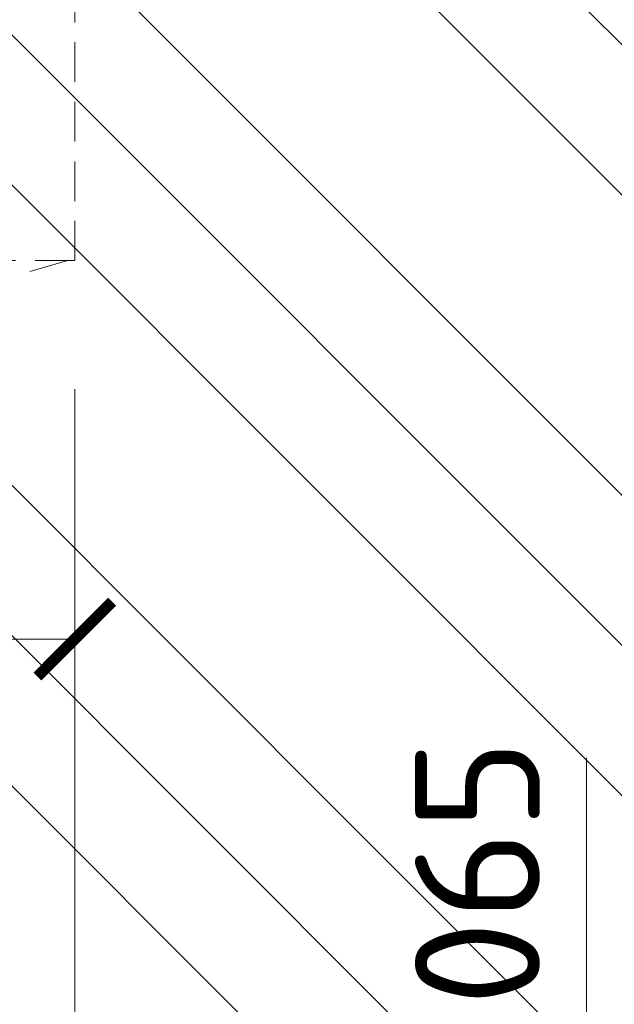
# Model space of a CAD drawing. Header units: millimetres. Extents: x -725694 to 5289369, y -1488057 to 2187451.
# Tile 203 of 656: x 219806 to 220282, y -2222 to -1434. Entities that reach past the tile are written whole.
import ezdxf
from ezdxf.enums import TextEntityAlignment as Align

# ---------------------------------------------------------------- set-up
doc = ezdxf.new("R2010")
doc.units = ezdxf.units.MM
doc.linetypes.add('HIDDEN', pattern=[9.525, 6.35, -3.175])
doc.layers.get('Defpoints').update_dxf_attribs({"color": 8})
doc.layers.add('_____detaily', color=1, linetype='Continuous')
for name, color, linetype, lineweight in [('A99_N_koty-200', 5, 'Continuous', 5), ('A99_N_koty-200 @ 200', 5, 'Continuous', 5), ('A99_N_koty-200 @ 50 (2)', 5, 'Continuous', 5), ('A99_N_koty-50-vysk', 160, 'Continuous', 9), ('A99_N_sraf', 252, 'Continuous', 0), ('A99_N_sraf @ 200 VP1', 252, 'Continuous', 0), ('A99_N_sraf @ 200 VP10', 252, 'Continuous', 0), ('A99_N_sraf @ 200 VP11', 252, 'Continuous', 0), ('A99_N_sraf @ 200 VP12', 252, 'Continuous', 0), ('A99_N_sraf @ 200 VP13', 252, 'Continuous', 0), ('A99_N_sraf @ 200 VP14', 252, 'Continuous', 0), ('A99_N_sraf @ 200 VP2', 252, 'Continuous', 0), ('A99_N_sraf @ 200 VP3', 252, 'Continuous', 0), ('A99_N_sraf @ 200 VP4', 252, 'Continuous', 0), ('A99_N_sraf @ 200 VP5', 252, 'Continuous', 0), ('A99_N_sraf @ 200 VP6', 252, 'Continuous', 0), ('A99_N_sraf @ 200 VP7', 252, 'Continuous', 0), ('A99_N_sraf @ 200 VP8', 252, 'Continuous', 0), ('A99_N_sraf @ 200 VP9', 252, 'Continuous', 0), ('A99_N_sraf @ 200 VPModel', 252, 'Continuous', 0), ('A99_N_sraf @ 50 (1)', 252, 'Continuous', 0), ('A99_S_sraf', 252, 'Continuous', 9)]:
    doc.layers.add(name, color=color, linetype=linetype, lineweight=lineweight)
doc.styles.add('A99_kota', font='isocpeur.ttf', dxfattribs={"height": 2})
doc.dimstyles.new('A99_kota_200 new', dxfattribs={"dimscale": 200, "dimtxt": 2, "dimasz": 1.2, "dimexe": 0.5, "dimexo": 1.5, "dimgap": 0.3, "dimtad": 1, "dimdec": 0, "dimzin": 3, "dimdsep": 46, "dimtxsty": 'A99_kota', "dimblk": 'ARCHTICK', "dimcen": 2.5, "dimazin": 2, "dimtfac": 0.75, "dimtdec": 0, "dimtmove": 2, "dimatfit": 0, "dimfxl": 0, "dimtolj": 1, "dimtzin": 0, "dimlwd": 5, "dimlwe": 5, "dimarcsym": 0})
pattern_1 = [(135, (0, -1017000), (-56.5685425, 2e-13), [20, -60]), (225, (-28.284, -1016957.574), (-2e-13, -56.5685425), [20, -60])]
pattern_2 = [(45, (-1017000, -2e-10), (2e-13, 56.5685425), [20, -60]), (135, (-1016957.574, 28.284), (-56.5685425, 2e-13), [20, -60])]

# ---------------------------------------------------------------- blocks, each defined once
blk = doc.blocks.new('_ArchTick')
at = {"color": 0, "linetype": 'ByBlock', "const_width": 0.15}
blk.add_lwpolyline([(-0.5, -0.5), (0.5, 0.5)], dxfattribs=at)
blk = doc.blocks.new('*D4404')
at = {"layer": 'A99_N_koty-200', "color": 0, "linetype": 'Continuous', "lineweight": 5, "transparency": 16777216}
for p, q in [((219030, -1730), (219030, -1955)), ((219850, -1730), (219850, -1955)), ((219030, -1930), (219850, -1930))]:
    blk.add_line(p, q, dxfattribs=at)
at = {"layer": 'Defpoints', "color": 0, "linetype": 'Continuous', "lineweight": 0, "transparency": 16777216}
for p in [(219030, -950), (219850, -1627), (219850, -1930)]:
    blk.add_point(p, dxfattribs=at)
at = {"layer": 'A99_N_koty-200', "color": 0, "linetype": 'Continuous', "lineweight": 5, "transparency": 16777216, "xscale": 60, "yscale": 60, "zscale": 60, "rotation": 180}
blk.add_blockref('_ArchTick', (219030, -1930), dxfattribs=at)
at = {"layer": 'A99_N_koty-200', "color": 0, "linetype": 'Continuous', "lineweight": 5, "transparency": 16777216, "xscale": 60, "yscale": 60, "zscale": 60}
blk.add_blockref('_ArchTick', (219850, -1930), dxfattribs=at)
at = {"layer": 'A99_N_koty-200', "color": 0, "linetype": 'Continuous', "transparency": 16777216, "insert": (219445.7, -2008.2), "char_height": 100, "attachment_point": 5, "rotation": 180, "style": 'A99_kota'}
blk.add_mtext('\\A1;1000', dxfattribs=at)
blk = doc.blocks.new('*D4405')
at = {"layer": 'A99_N_koty-200', "color": 0, "linetype": 'Continuous', "lineweight": 5, "transparency": 16777216}
for p, q in [((219030, -1625), (219030, -2525)), ((219850, -1927), (219850, -2525)), ((219030, -2425), (219850, -2425))]:
    blk.add_line(p, q, dxfattribs=at)
at = {"layer": 'Defpoints', "color": 0, "linetype": 'Continuous', "lineweight": 0, "transparency": 16777216}
for p in [(219030, -950), (219850, -1627), (219850, -2425)]:
    blk.add_point(p, dxfattribs=at)
at = {"layer": 'A99_N_koty-200', "color": 0, "linetype": 'Continuous', "lineweight": 5, "transparency": 16777216, "xscale": 240, "yscale": 240, "zscale": 240, "rotation": 180}
blk.add_blockref('_ArchTick', (219030, -2425), dxfattribs=at)
at = {"layer": 'A99_N_koty-200', "color": 0, "linetype": 'Continuous', "lineweight": 5, "transparency": 16777216, "xscale": 240, "yscale": 240, "zscale": 240}
blk.add_blockref('_ArchTick', (219850, -2425), dxfattribs=at)
at = {"layer": 'A99_N_koty-200', "color": 0, "linetype": 'Continuous', "transparency": 16777216, "insert": (219507.5, -2685), "char_height": 400, "attachment_point": 5, "rotation": 180, "style": 'A99_kota'}
blk.add_mtext('\\A1;1000', dxfattribs=at)
blk = doc.blocks.new('*U454')
at = {"color": 0, "linetype": 'ByBlock', "lineweight": -2}
blk.add_line((-3, 0), (7, 0), dxfattribs=at)
for points in [[(-1.75, -1.75), (0, 0), (1.75, -1.75)], [(0, 0), (0, -8.2), (0, -8.2), (7.5, -8.2)]]:
    blk.add_lwpolyline(points, dxfattribs=at)
at = {"color": 0, "linetype": 'ByBlock', "lineweight": -2, "style": 'A99_kota'}
for tag, p in [('VYSKA', (7.8, -5.45)), ('POPIS', (7, -8.7))]:
    blk.add_attdef(tag, text='', height=2, dxfattribs=at).set_placement(p, align=Align.TOP_RIGHT)
blk = doc.blocks.new('*U6584')
at = {"layer": 'A99_N_sraf @ 200 VP1', "linetype": 'Continuous', "lineweight": 0}
h = blk.add_hatch(dxfattribs=at)
h.set_pattern_fill('ZEM_NASYPANA', color=1, scale=0.1, style=2)
h.set_pattern_definition(pattern_1)
h.paths.add_polyline_path([(219910.28, -1279.61), (219850, -970), (219300.72, -970), (219315.14, -1450.56)])
at = {"layer": 'A99_N_sraf @ 200 VP10', "linetype": 'Continuous', "lineweight": 0}
h = blk.add_hatch(dxfattribs=at)
h.set_pattern_fill('ZEM_NASYPANA', color=1, scale=0.1, style=2)
h.set_pattern_definition(pattern_1)
h.paths.add_polyline_path([(219910.28, -1279.61), (219850, -970), (219300.72, -970), (219315.14, -1450.56)])
at = {"layer": 'A99_N_sraf @ 200 VP11', "linetype": 'Continuous', "lineweight": 0}
h = blk.add_hatch(dxfattribs=at)
h.set_pattern_fill('ZEM_NASYPANA', color=1, scale=0.1, style=2)
h.set_pattern_definition(pattern_1)
h.paths.add_polyline_path([(219910.28, -1279.61), (219850, -970), (219300.72, -970), (219315.14, -1450.56)])
at = {"layer": 'A99_N_sraf @ 200 VP12', "linetype": 'Continuous', "lineweight": 0}
h = blk.add_hatch(dxfattribs=at)
h.set_pattern_fill('ZEM_NASYPANA', color=1, scale=0.1, style=2)
h.set_pattern_definition(pattern_1)
h.paths.add_polyline_path([(219910.28, -1279.61), (219850, -970), (219300.72, -970), (219315.14, -1450.56)])
at = {"layer": 'A99_N_sraf @ 200 VP13', "linetype": 'Continuous', "lineweight": 0}
h = blk.add_hatch(dxfattribs=at)
h.set_pattern_fill('ZEM_NASYPANA', color=1, scale=0.1, style=2)
h.set_pattern_definition(pattern_2)
h.paths.add_polyline_path([(219910.28, -1279.61), (219850, -970), (219300.72, -970), (219315.14, -1450.56)])
at = {"layer": 'A99_N_sraf @ 200 VP14', "linetype": 'Continuous', "lineweight": 0}
h = blk.add_hatch(dxfattribs=at)
h.set_pattern_fill('ZEM_NASYPANA', color=1, scale=0.1, style=2)
h.set_pattern_definition(pattern_1)
h.paths.add_polyline_path([(219910.28, -1279.61), (219850, -970), (219300.72, -970), (219315.14, -1450.56)])
at = {"layer": 'A99_N_sraf @ 200 VP2', "linetype": 'Continuous', "lineweight": 0}
h = blk.add_hatch(dxfattribs=at)
h.set_pattern_fill('ZEM_NASYPANA', color=1, scale=0.1, style=2)
h.set_pattern_definition(pattern_1)
h.paths.add_polyline_path([(219910.28, -1279.61), (219850, -970), (219300.72, -970), (219315.14, -1450.56)])
at = {"layer": 'A99_N_sraf @ 200 VP3', "linetype": 'Continuous', "lineweight": 0}
h = blk.add_hatch(dxfattribs=at)
h.set_pattern_fill('ZEM_NASYPANA', color=1, scale=0.1, style=2)
h.set_pattern_definition(pattern_1)
h.paths.add_polyline_path([(219910.28, -1279.61), (219850, -970), (219300.72, -970), (219315.14, -1450.56)])
at = {"layer": 'A99_N_sraf @ 200 VP4', "linetype": 'Continuous', "lineweight": 0}
h = blk.add_hatch(dxfattribs=at)
h.set_pattern_fill('ZEM_NASYPANA', color=1, scale=0.1, style=2)
h.set_pattern_definition(pattern_1)
h.paths.add_polyline_path([(219910.28, -1279.61), (219850, -970), (219300.72, -970), (219315.14, -1450.56)])
at = {"layer": 'A99_N_sraf @ 200 VP5', "linetype": 'Continuous', "lineweight": 0}
h = blk.add_hatch(dxfattribs=at)
h.set_pattern_fill('ZEM_NASYPANA', color=1, scale=0.1, style=2)
h.set_pattern_definition(pattern_2)
h.paths.add_polyline_path([(219910.28, -1279.61), (219850, -970), (219300.72, -970), (219315.14, -1450.56)])
at = {"layer": 'A99_N_sraf @ 200 VP6', "linetype": 'Continuous', "lineweight": 0}
h = blk.add_hatch(dxfattribs=at)
h.set_pattern_fill('ZEM_NASYPANA', color=1, scale=0.1, style=2)
h.set_pattern_definition(pattern_2)
h.paths.add_polyline_path([(219910.28, -1279.61), (219850, -970), (219300.72, -970), (219315.14, -1450.56)])
at = {"layer": 'A99_N_sraf @ 200 VP7', "linetype": 'Continuous', "lineweight": 0}
h = blk.add_hatch(dxfattribs=at)
h.set_pattern_fill('ZEM_NASYPANA', color=1, scale=0.1, style=2)
h.set_pattern_definition(pattern_1)
h.paths.add_polyline_path([(219910.28, -1279.61), (219850, -970), (219300.72, -970), (219315.14, -1450.56)])
at = {"layer": 'A99_N_sraf @ 200 VP8', "linetype": 'Continuous', "lineweight": 0}
h = blk.add_hatch(dxfattribs=at)
h.set_pattern_fill('ZEM_NASYPANA', color=1, scale=0.1, style=2)
h.set_pattern_definition(pattern_1)
h.paths.add_polyline_path([(219910.28, -1279.61), (219850, -970), (219300.72, -970), (219315.14, -1450.56)])
at = {"layer": 'A99_N_sraf @ 200 VP9', "linetype": 'Continuous', "lineweight": 0}
h = blk.add_hatch(dxfattribs=at)
h.set_pattern_fill('ZEM_NASYPANA', color=1, scale=0.1, style=2)
h.set_pattern_definition(pattern_1)
h.paths.add_polyline_path([(219910.28, -1279.61), (219850, -970), (219300.72, -970), (219315.14, -1450.56)])
at = {"layer": 'A99_N_sraf @ 200 VPModel', "linetype": 'Continuous', "lineweight": 0}
h = blk.add_hatch(dxfattribs=at)
h.set_pattern_fill('ZEM_NASYPANA', color=1, scale=0.1, style=2)
h.set_pattern_definition(pattern_1)
h.paths.add_polyline_path([(219910.28, -1279.61), (219850, -970), (219300.72, -970), (219315.14, -1450.56)])
at = {"layer": 'A99_N_sraf @ 50 (1)', "linetype": 'Continuous', "lineweight": 0}
h = blk.add_hatch(dxfattribs=at)
h.set_pattern_fill('ZEM_NASYPANA', color=1, scale=0.1, style=2)
h.set_pattern_definition([(135, (0, -254250), (-14.14213562, 5e-14), [5, -15]), (225, (-7.071, -254239.393), (-5e-14, -14.14213562), [5, -15])])
h.paths.add_polyline_path([(219910.28, -1279.61), (219850, -970), (219300.72, -970), (219315.14, -1450.56)])
blk = doc.blocks.new('*U5998')
at = {"layer": 'A99_N_koty-200 @ 200', "linetype": 'Continuous'}
dim = blk.add_linear_dim(base=(219850, -2425), p1=(219030, -950), p2=(219850, -1627), angle=180, text='1000', dimstyle='A99_kota_200 new', override={"dimscale": 200, "dimtix": 1, "dimtofl": 1, "dimtmove": 2, "dimatfit": 0}, dxfattribs=at)
dim.commit()
dim.dimension.update_dxf_attribs({"geometry": '*D4405', "text_midpoint": (219507.5, -2685), "dimtype": 128})
at = {"layer": 'A99_N_koty-200 @ 50 (2)', "linetype": 'Continuous'}
dim = blk.add_linear_dim(base=(219850, -1930), p1=(219030, -950), p2=(219850, -1627), angle=180, text='1000', dimstyle='A99_kota_200 new', override={"dimscale": 50, "dimtix": 1, "dimtofl": 1, "dimtmove": 2, "dimatfit": 0}, dxfattribs=at)
dim.commit()
dim.dimension.update_dxf_attribs({"geometry": '*D4404', "text_midpoint": (219445.7, -2008.2), "dimtype": 128})

msp = doc.modelspace()

# ---------------------------------------------------------------- hatches: boundary and pattern name
at = {"layer": 'A99_S_sraf', "linetype": 'Continuous', "lineweight": 0}
h = msp.add_hatch(dxfattribs=at)
h.set_pattern_fill('ZEM_PUVODNI', color=256, scale=85)
h.set_pattern_definition([(135, (213305, 600), (-240.4163, -240.4163), []), (135, (213305, 720.2), (-240.4163, -240.4163), []), (135, (213305, 840.4), (-240.4163, -240.4163), [])])
h.paths.add_polyline_path([(219777.36, -17484.97), (219422.41, -5026.13), (219315.14, -1450.56), (219910.28, -1279.61), (219850, -970), (219850, -600), (219165, -600), (219165, 83650), (221290, 83650), (221290, -17487.5)])

# ---------------------------------------------------------------- linework, layer by layer
at = {"layer": '_____detaily', "linetype": 'HIDDEN', "lineweight": 5, "ltscale": 5}
msp.add_line((219844.33, -1627), (219057.15, -1855.06), dxfattribs=at)
for points in [[(219850, -1627), (219850, -1127), (219000.86, -1127)], [(219850, -1627), (219850, -1627), (219021.01, -1627)]]:
    msp.add_lwpolyline(points, dxfattribs=at)

# ---------------------------------------------------------------- block references
at = {"layer": 'A99_N_koty-200', "color": 3, "linetype": 'Continuous', "lineweight": 0}
msp.add_blockref('*U5998', (0, 0), dxfattribs=at)
at = {"layer": 'A99_N_koty-50-vysk', "lineweight": 5, "xscale": 50, "yscale": 50, "zscale": 50, "rotation": 90.00000000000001}
msp.add_blockref('*U454', (219850, -2400), dxfattribs=at).add_auto_attribs({'VYSKA': '-1,065'})
at = {"layer": 'A99_N_sraf', "color": 3, "linetype": 'Continuous', "lineweight": 0}
msp.add_blockref('*U6584', (0, 0), dxfattribs=at)

doc.saveas('drawing.dxf')
